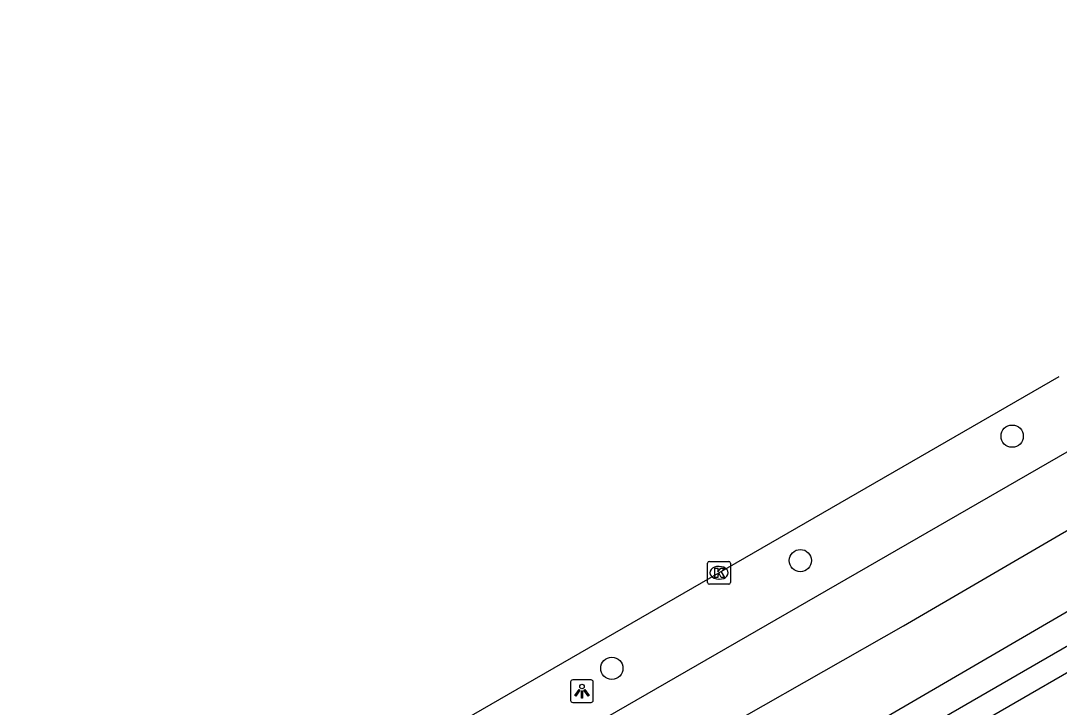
# Model space of a CAD drawing. Extents: x 159040 to 160094, y 381214 to 382518.
# Drawn here: x 159516.96 to 159562.59, y 382418.81 to 382449 of the extents above; entities that cross this region are included whole.
import ezdxf

# ---------------------------------------------------------------- set-up
doc = ezdxf.new("R2010")
doc.units = 0
for name, color, linetype in [('IMGEO_Boom', 7, 'Continuous'), ('IMGEO_Haag', 7, 'Continuous'), ('IMGEO_Kolk', 7, 'Continuous'), ('IMGEO_Lichtpunt', 7, 'Continuous'), ('IMGEO_Parkeervlak_open', 7, 'Continuous'), ('IMGEO_Rijbaan_regionaal_gesloten', 7, 'Continuous')]:
    doc.layers.add(name, color=color, linetype=linetype)

msp = doc.modelspace()

# ---------------------------------------------------------------- linework, layer by layer
at = {"layer": 'IMGEO_Boom'}
for centre in [(159560.517, 382430.73), (159551.212, 382425.261), (159542.927, 382420.525)]:
    msp.add_circle(centre, 0.489, dxfattribs=at)
at = {"layer": 'IMGEO_Haag'}
msp.add_lwpolyline([(159588.688, 382435.955), (159587.967, 382436.015), (159586.915, 382435.406), (159571.074, 382426.205), (159527.455, 382400.976), (159527.096, 382399.554), (159529.08, 382395.892), (159529.465, 382395.139)], dxfattribs=at)
at = {"layer": 'IMGEO_Kolk'}
for p, q in [((159547.138, 382424.297), (159547.138, 382425.149)), ((159547.213, 382425.223), (159548.065, 382425.223)), ((159547.626, 382425.003), (159547.651, 382425.003)), ((159548.139, 382425.149), (159548.139, 382424.297)), ((159547.649, 382424.443), (159547.624, 382424.443)), ((159548.065, 382424.223), (159547.213, 382424.223))]:
    msp.add_line(p, q, dxfattribs=at)
for points in [[(159547.138, 382424.297), (159547.138, 382425.149)], [(159547.213, 382425.223), (159548.065, 382425.223)], [(159547.459, 382424.923), (159547.582, 382424.923), (159547.582, 382424.772), (159547.712, 382424.923), (159547.876, 382424.923), (159547.73, 382424.772), (159547.883, 382424.523), (159547.731, 382424.523), (159547.646, 382424.687), (159547.582, 382424.62), (159547.582, 382424.523), (159547.459, 382424.523), (159547.459, 382424.923)], [(159548.139, 382425.149), (159548.139, 382424.297)], [(159548.065, 382424.223), (159547.213, 382424.223)]]:
    msp.add_lwpolyline(points, dxfattribs=at)
for centre, start, end in [((159547.215, 382425.147), 91.552, 178.448), ((159547.215, 382425.147), 91.552, 178.448), ((159548.063, 382425.147), 1.552, 88.448), ((159548.063, 382425.147), 1.552, 88.448), ((159547.215, 382424.299), 181.552, 268.448), ((159547.215, 382424.299), 181.552, 268.448), ((159548.063, 382424.299), 271.552, 358.448), ((159548.063, 382424.299), 271.552, 358.448)]:
    msp.add_arc(centre, 0.0765, start, end, dxfattribs=at)
for centre, major_axis, ratio, start_param, end_param in [((159547.625, 382424.723), (-0.387, 0.002), 0.722429, 4.712389, 7.853982), ((159547.65, 382424.723), (-0.39, 0.002), 0.717154, 1.570796, 4.712389)]:
    msp.add_ellipse(centre, major_axis=major_axis, ratio=ratio, start_param=start_param, end_param=end_param, dxfattribs=at)
at = {"layer": 'IMGEO_Lichtpunt'}
for p, q in [((159541.116, 382419.923), (159541.116, 382419.116)), ((159541.116, 382419.923), (159541.116, 382419.116)), ((159542.018, 382420.018), (159541.21, 382420.018)), ((159542.018, 382420.018), (159541.21, 382420.018)), ((159542.112, 382419.116), (159542.112, 382419.923)), ((159542.112, 382419.116), (159542.112, 382419.923)), ((159541.21, 382419.022), (159542.018, 382419.022)), ((159541.21, 382419.022), (159542.018, 382419.022))]:
    msp.add_line(p, q, dxfattribs=at)
for points in [[(159541.49, 382419.587), (159541.529, 382419.559), (159541.341, 382419.297), (159541.303, 382419.324), (159541.49, 382419.587)], [(159541.592, 382419.539), (159541.639, 382419.539), (159541.639, 382419.217), (159541.592, 382419.217), (159541.592, 382419.539)], [(159541.702, 382419.559), (159541.74, 382419.586), (159541.927, 382419.324), (159541.888, 382419.296), (159541.702, 382419.559)]]:
    msp.add_lwpolyline(points, dxfattribs=at)
msp.add_circle((159541.615, 382419.721), 0.0994, dxfattribs=at)
for centre, start, end in [((159541.21, 382419.923), 90, 180), ((159541.21, 382419.923), 90, 180), ((159542.018, 382419.923), 0, 90), ((159542.018, 382419.923), 0, 90), ((159541.21, 382419.116), 180, 270), ((159541.21, 382419.116), 180, 270), ((159542.018, 382419.116), 270, 0), ((159542.018, 382419.116), 270, 360)]:
    msp.add_arc(centre, 0.0946, start, end, dxfattribs=at)
at = {"layer": 'IMGEO_Parkeervlak_open'}
msp.add_lwpolyline([(159528.469, 382400.417), (159588.106, 382434.894)], dxfattribs=at)
at = {"layer": 'IMGEO_Rijbaan_regionaal_gesloten'}
for points in [[(159519.971, 382401.699), (159524.482, 382404.37), (159527.998, 382406.386), (159531.452, 382408.366), (159534.906, 382410.346), (159541.784, 382414.35), (159548.745, 382418.401), (159555.741, 382422.392), (159562.633, 382426.402), (159569.569, 382430.437), (159576.553, 382434.389), (159583.538, 382438.342), (159590.539, 382442.264), (159597.519, 382446.121), (159604.56, 382450.01), (159611.664, 382453.874), (159615.316, 382455.88)], [(159521.588, 382398.925), (159574.305, 382429.649), (159584.047, 382435.076)], [(159516.957, 382407.019), (159562.586, 382433.348)], [(159565.301, 382431.618), (159563.407, 382430.305), (159518.417, 382404.366)]]:
    msp.add_lwpolyline(points, dxfattribs=at)

doc.saveas('drawing.dxf')
